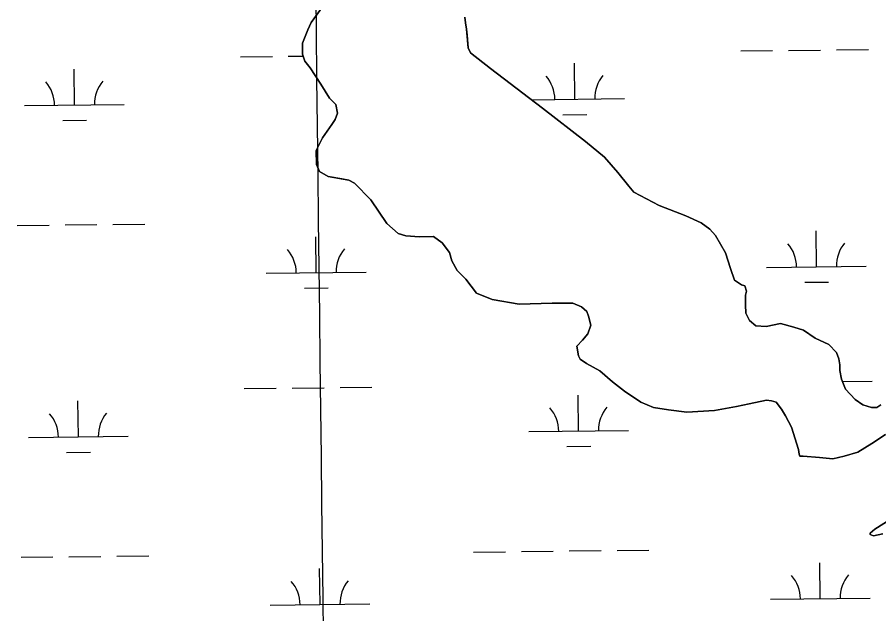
# Model space of a CAD drawing. Extents: x 3684037 to 3722149, y 433263 to 459021.
# Drawn here: x 3714330 to 3715195, y 445739 to 446337 of the extents above; entities that cross this region are included whole.
import ezdxf

# ---------------------------------------------------------------- set-up
doc = ezdxf.new("R2010")
doc.units = 0
for name, color, linetype in [('V-GRID-MAJR', 7, 'Continuous'), ('V-TOPO-SHOR', 7, 'Continuous'), ('V-WETL-SWMP', 7, 'Continuous')]:
    doc.layers.add(name, color=color, linetype=linetype)

msp = doc.modelspace()

# ---------------------------------------------------------------- linework, layer by layer
at = {"layer": 'V-GRID-MAJR'}
msp.add_spline([(3714717.78, 438985.32), (3714645.52, 445043.8), (3714573.23, 451104.21), (3714500.95, 457164.62), (3714500.93, 457166.55)], degree=3, dxfattribs=at)
at = {"layer": 'V-TOPO-SHOR'}
for points in [[(3714625.33, 446331.4), (3714636.38, 446346.99)], [(3714779.31, 446336.68), (3714779.87, 446330.89), (3714781.01, 446324.52), (3714781.57, 446318.73), (3714782.68, 446305.99), (3714784.98, 446300.78), (3714805.19, 446285.08), (3714857.15, 446245.55), (3714900.45, 446211.84), (3714919.49, 446196.15), (3714932.76, 446181.06), (3714943.71, 446167.13), (3714948.9, 446161.33), (3714974.32, 446147.93), (3715000.91, 446137.43), (3715016.52, 446130.43), (3715025.18, 446124.04), (3715030.94, 446117.65), (3715040.72, 446100.25), (3715045.88, 446084.61), (3715049.9, 446073.02), (3715056.83, 446068.37), (3715060.29, 446067.2), (3715062.02, 446061.98), (3715060.84, 446057.94), (3715060.81, 446048.1), (3715061.36, 446039.99), (3715064.81, 446032.46), (3715071.16, 446027.23), (3715081.58, 446026.61), (3715096.06, 446029.46), (3715109.36, 446025.94), (3715119.19, 446023.02), (3715130.74, 446014.88), (3715144.6, 446008.46), (3715152.1, 446000.34), (3715154.4, 445993.96), (3715155.54, 445988.17), (3715155.52, 445982.38), (3715157.23, 445973.69), (3715161.24, 445963.84), (3715171.05, 445953.39), (3715178.56, 445948.16), (3715187.23, 445945.23)], [(3715064.54, 445949.11), (3715051.8, 445946.26), (3715029.79, 445942.28), (3715002, 445940.64), (3714983.49, 445943.01), (3714968.45, 445945.38), (3714955.73, 445950.63), (3714939.56, 445961.68), (3714927.44, 445970.98), (3714914.74, 445982.01), (3714901.45, 445989.58), (3714895.1, 445993.66), (3714893.37, 445997.14), (3714891.67, 446006.98), (3714897.48, 446012.75), (3714902.71, 446019.1), (3714905.63, 446027.77), (3714903.35, 446037.04), (3714901.62, 446041.67), (3714896.43, 446046.32), (3714887.76, 446049.82), (3714866.92, 446049.89), (3714833.93, 446048.84), (3714806.74, 446053.56), (3714791.14, 446059.98), (3714780.18, 446073.91), (3714771.53, 446082.62), (3714766.35, 446092.47), (3714764.06, 446100.58), (3714756.57, 446110.45), (3714747.91, 446116.84), (3714734.02, 446116.31), (3714720.13, 446117.51), (3714712.61, 446119.85), (3714701.07, 446129.73), (3714684.94, 446153.51), (3714668.79, 446170.35), (3714663.02, 446173.27), (3714656.07, 446174.44), (3714642.19, 446176.81), (3714633.52, 446182.04), (3714630.65, 446189), (3714630.12, 446202.89), (3714636.53, 446215.6), (3714645.83, 446228.88), (3714649.33, 446234.08), (3714651.66, 446240.44), (3714649.95, 446249.13), (3714643.61, 446255.52), (3714634.97, 446269.44), (3714624.03, 446285.68), (3714618.84, 446292.64), (3714616.55, 446299.59), (3714616.58, 446310.59), (3714621.84, 446323.89), (3714625.33, 446331.4)], [(3715201.3, 445918.22), (3715187.77, 445909.4), (3715173.56, 445900.58), (3715160.02, 445896.5), (3715148.52, 445893.78), (3715134.97, 445895.12), (3715118.72, 445896.45), (3715115.33, 445896.45), (3715114.65, 445898.48), (3715113.97, 445903.22), (3715107.17, 445925.56), (3715101.07, 445937.06), (3715097, 445943.83), (3715091.57, 445950.59), (3715086.83, 445951.94), (3715082.09, 445952.61), (3715064.54, 445949.11)], [(3715187.23, 445945.23), (3715192.65, 445945.24), (3715196.71, 445947.95)], [(3715198.71, 445818.68), (3715189.24, 445816.63), (3715185.85, 445817.99), (3715185.85, 445819.34), (3715190.58, 445823.41), (3715217.65, 445840.37)]]:
    msp.add_lwpolyline(points, dxfattribs=at)
at = {"layer": 'V-WETL-SWMP'}
for p, q in [((3715056.13, 446302.76), (3715088.13, 446303.13)), ((3715104.13, 446303.32), (3715136.13, 446303.69)), ((3715152.13, 446303.88), (3715184.13, 446304.25)), ((3714554.26, 446296.92), (3714586.26, 446297.29)), ((3714602.26, 446297.48), (3714617.19, 446297.65)), ((3714889.62, 446254.39), (3714889.2, 446290.39)), ((3714387.75, 446248.55), (3714387.33, 446284.55)), ((3714337.75, 446247.97), (3714437.74, 446249.13)), ((3714846.2, 446253.88), (3714939.62, 446254.97)), ((3714877.8, 446238.82), (3714901.8, 446239.1)), ((3714375.93, 446232.98), (3714399.93, 446233.26)), ((3714330.31, 446127.8), (3714362.3, 446128.17)), ((3714378.3, 446128.36), (3714410.3, 446128.73)), ((3714426.3, 446128.92), (3714458.3, 446129.29)), ((3715132.06, 446086.39), (3715131.65, 446122.38)), ((3714630.19, 446080.55), (3714629.77, 446116.54)), ((3715082.07, 446085.8), (3715182.06, 446086.97)), ((3714580.19, 446079.96), (3714680.19, 446081.13)), ((3715120.25, 446070.82), (3715144.24, 446071.1)), ((3714618.37, 446064.98), (3714642.37, 446065.26)), ((3715158.22, 445971.25), (3715188, 445971.6)), ((3714558.13, 445964.27), (3714590.13, 445964.64)), ((3714606.13, 445964.83), (3714638.13, 445965.2)), ((3714654.12, 445965.38), (3714686.12, 445965.76)), ((3714893.49, 445921.74), (3714893.07, 445957.73)), ((3714391.62, 445915.9), (3714391.2, 445951.89)), ((3714843.5, 445921.15), (3714943.49, 445922.32)), ((3714341.62, 445915.31), (3714441.62, 445916.48)), ((3714881.67, 445906.17), (3714905.67, 445906.45)), ((3714379.8, 445900.33), (3714403.8, 445900.61)), ((3714788.05, 445800.43), (3714820.05, 445800.8)), ((3714836.05, 445800.99), (3714868.05, 445801.36)), ((3714884.05, 445801.55), (3714916.04, 445801.92)), ((3714932.04, 445802.11), (3714964.04, 445802.48)), ((3714334.18, 445795.15), (3714366.17, 445795.52)), ((3714382.17, 445795.71), (3714414.17, 445796.08)), ((3714430.17, 445796.27), (3714462.17, 445796.64)), ((3715135.94, 445753.73), (3715135.52, 445789.73)), ((3714634.06, 445747.89), (3714633.64, 445783.89)), ((3715085.94, 445753.15), (3715185.93, 445754.32)), ((3714584.07, 445747.31), (3714684.06, 445748.48))]:
    msp.add_line(p, q, dxfattribs=at)
for points in [[(3714636.38, 446346.99), (3714625.33, 446331.4), (3714621.84, 446323.89), (3714616.58, 446310.59), (3714616.55, 446299.59), (3714618.84, 446292.64), (3714624.03, 446285.68), (3714634.97, 446269.44), (3714643.61, 446255.52), (3714649.95, 446249.13), (3714651.66, 446240.44), (3714649.32, 446234.08), (3714645.83, 446228.89), (3714636.53, 446215.6), (3714630.12, 446202.89), (3714630.65, 446189), (3714633.52, 446182.04), (3714642.19, 446176.81), (3714663.02, 446173.27), (3714668.79, 446170.35), (3714684.94, 446153.51), (3714701.07, 446129.73), (3714712.62, 446119.85), (3714720.13, 446117.51), (3714734.02, 446116.31), (3714747.91, 446116.84), (3714756.57, 446110.45), (3714764.06, 446100.58), (3714766.35, 446092.47), (3714771.53, 446082.62), (3714780.18, 446073.91), (3714791.13, 446059.98), (3714806.74, 446053.56), (3714833.93, 446048.84), (3714866.92, 446049.89), (3714887.76, 446049.82), (3714896.43, 446046.32), (3714901.62, 446041.67), (3714903.34, 446037.04), (3714905.63, 446027.77), (3714902.71, 446019.1), (3714897.48, 446012.75), (3714891.67, 446006.98), (3714893.37, 445997.13), (3714895.1, 445993.66), (3714901.45, 445989.58), (3714914.74, 445982.02), (3714927.44, 445970.98), (3714939.56, 445961.68), (3714955.73, 445950.63), (3714968.45, 445945.38), (3714983.49, 445943.01), (3715002, 445940.63), (3715029.79, 445942.28), (3715051.79, 445946.26), (3715064.54, 445949.11), (3715082.09, 445952.61), (3715086.83, 445951.94), (3715091.57, 445950.59), (3715097, 445943.83), (3715101.07, 445937.06), (3715107.17, 445925.56), (3715113.97, 445903.22)], [(3715040.73, 446100.25), (3715030.94, 446117.65), (3715025.18, 446124.04), (3715016.52, 446130.43), (3715000.91, 446137.43), (3714974.32, 446147.93), (3714948.9, 446161.33), (3714943.71, 446167.13), (3714932.76, 446181.06), (3714919.49, 446196.15), (3714900.45, 446211.84), (3714857.15, 446245.55), (3714805.19, 446285.08), (3714784.98, 446300.78), (3714782.68, 446305.99), (3714781.01, 446324.52), (3714779.87, 446330.89), (3714779.31, 446336.68)], [(3715196.71, 445947.95), (3715192.65, 445945.24), (3715187.23, 445945.23), (3715178.56, 445948.16), (3715171.05, 445953.39), (3715161.24, 445963.84), (3715157.23, 445973.69), (3715155.52, 445982.38), (3715155.54, 445988.17), (3715154.4, 445993.96), (3715152.1, 446000.34), (3715144.61, 446008.46), (3715130.74, 446014.88), (3715119.19, 446023.02), (3715109.36, 446025.94), (3715096.06, 446029.46), (3715081.58, 446026.61), (3715071.16, 446027.23), (3715064.81, 446032.46), (3715061.36, 446039.99), (3715060.81, 446048.1), (3715060.84, 446057.93), (3715062.02, 446061.98), (3715060.3, 446067.2), (3715056.83, 446068.37), (3715049.9, 446073.02), (3715045.88, 446084.61), (3715040.73, 446100.25)], [(3715113.97, 445903.22), (3715114.65, 445898.48), (3715115.33, 445896.45), (3715118.72, 445896.45), (3715134.97, 445895.12), (3715148.52, 445893.78), (3715160.02, 445896.5), (3715173.56, 445900.58), (3715187.77, 445909.4), (3715201.31, 445918.22)], [(3715217.65, 445840.37), (3715190.58, 445823.41), (3715185.85, 445819.34), (3715185.85, 445817.98), (3715189.24, 445816.64), (3715198.71, 445818.68)]]:
    msp.add_lwpolyline(points, dxfattribs=at)
for centre, start, end in [((3714834.38, 446254.22), 359.89487, 41.43853), ((3714944.86, 446255.51), 139.89486, 181.43852), ((3714332.5, 446248.38), 359.89487, 41.43853), ((3714442.98, 446249.67), 139.89486, 181.43852), ((3715076.82, 446086.22), 359.89487, 41.43853), ((3715187.3, 446087.5), 139.89486, 181.43852), ((3714574.95, 446080.38), 359.89487, 41.43853), ((3714685.42, 446081.66), 139.89486, 181.43852), ((3714838.25, 445921.57), 359.89487, 41.43853), ((3714948.73, 445922.85), 139.89486, 181.43852), ((3714336.37, 445915.73), 359.89487, 41.43853), ((3714446.85, 445917.01), 139.89486, 181.43852), ((3714689.3, 445749.01), 139.89486, 181.43852), ((3715080.69, 445753.57), 359.89487, 41.43853), ((3715191.17, 445754.85), 139.89486, 181.43852), ((3714578.82, 445747.73), 359.89487, 41.43853)]:
    msp.add_arc(centre, 35.25, start, end, dxfattribs=at)

doc.saveas('drawing.dxf')
